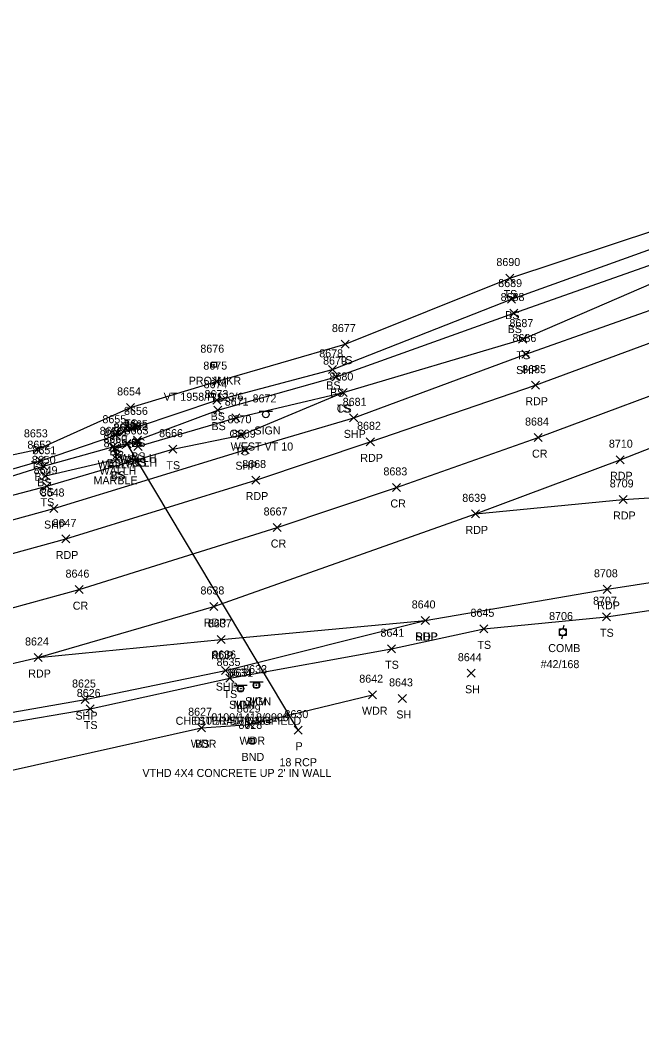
# Model space of a CAD drawing. Extents: x 1611797 to 1633212, y 298978 to 305475.
# Drawn here: x 1627977.5 to 1628132.7, y 304176.5 to 304429.1 of the extents above; entities that cross this region are included whole.
import ezdxf

# ---------------------------------------------------------------- set-up
doc = ezdxf.new("R2010")
doc.units = 0
for name, color, linetype in [('D_A', 7, 'Continuous'), ('D_C', 7, 'Continuous'), ('D_I', 7, 'Continuous'), ('D_TIC', 7, 'Continuous'), ('DCP', 7, 'Continuous'), ('DHW', 7, 'Continuous'), ('L_A', 7, 'Continuous'), ('L_I', 7, 'Continuous'), ('L_TIC', 7, 'Continuous'), ('LAWA', 7, 'Continuous'), ('LELB', 7, 'Continuous'), ('M_A', 7, 'Continuous'), ('M_C', 7, 'Continuous'), ('M_I', 7, 'Continuous'), ('MHBP', 7, 'Continuous'), ('P_A', 7, 'Continuous'), ('P_I', 7, 'Continuous'), ('P_TIC', 7, 'Continuous'), ('PET', 7, 'Continuous'), ('PRC', 7, 'Continuous'), ('PSP', 7, 'Continuous'), ('S_A', 7, 'Continuous'), ('S_C', 7, 'Continuous'), ('S_I', 7, 'Continuous'), ('SRM', 7, 'Continuous'), ('SSGN', 7, 'Continuous'), ('U_A', 7, 'Continuous'), ('U_C', 7, 'Continuous'), ('U_I', 7, 'Continuous'), ('UP', 7, 'Continuous')]:
    doc.layers.add(name, color=color, linetype=linetype)

msp = doc.modelspace()

# ---------------------------------------------------------------- linework, layer by layer
at = {"layer": 'D_TIC'}
for points in [[(1628005.7, 304322.86), (1628007.7, 304324.86)], [(1628007.7, 304322.86), (1628005.7, 304324.86)], [(1628000.23, 304321.28), (1628002.23, 304323.28)], [(1628002.23, 304321.28), (1628000.23, 304323.28)], [(1628003.16, 304322.38), (1628005.16, 304324.38)], [(1628005.16, 304322.38), (1628003.16, 304324.38)], [(1628005.89, 304321.73), (1628007.89, 304323.73)], [(1628007.89, 304321.73), (1628005.89, 304323.73)], [(1628000.68, 304319.68), (1628002.68, 304321.68)], [(1628002.68, 304319.68), (1628000.68, 304321.68)], [(1628045.85, 304250.96), (1628047.85, 304252.96)], [(1628047.85, 304250.96), (1628045.85, 304252.96)]]:
    msp.add_lwpolyline(points, dxfattribs=at)
at = {"layer": 'DCP'}
msp.add_lwpolyline([(1628046.85, 304251.96), (1628004.16, 304323.38)], dxfattribs=at)
at = {"layer": 'DHW'}
msp.add_lwpolyline([(1628001.68, 304320.68), (1628001.23, 304322.28), (1628006.7, 304323.86), (1628006.89, 304322.73)], dxfattribs=at)
at = {"layer": 'L_TIC'}
for points in [[(1628098.75, 304363.74), (1628100.75, 304365.74)], [(1628100.75, 304363.74), (1628098.75, 304365.74)], [(1628099.13, 304358.49), (1628101.13, 304360.49)], [(1628101.13, 304358.49), (1628099.13, 304360.49)], [(1628099.73, 304355.02), (1628101.73, 304357.02)], [(1628101.73, 304355.02), (1628099.73, 304357.02)], [(1628101.92, 304348.5), (1628103.92, 304350.5)], [(1628103.92, 304348.5), (1628101.92, 304350.5)], [(1628057.6, 304347.27), (1628059.6, 304349.27)], [(1628059.6, 304347.27), (1628057.6, 304349.27)], [(1628054.44, 304340.97), (1628056.44, 304342.97)], [(1628056.44, 304340.97), (1628054.44, 304342.97)], [(1628055.4, 304339.14), (1628057.4, 304341.14)], [(1628057.4, 304339.14), (1628055.4, 304341.14)], [(1628025.5, 304337.9), (1628027.5, 304339.9)], [(1628027.5, 304337.9), (1628025.5, 304339.9)], [(1628025.58, 304333.26), (1628027.58, 304335.26)], [(1628027.58, 304333.26), (1628025.58, 304335.26)], [(1628057.08, 304335.19), (1628059.08, 304337.19)], [(1628059.08, 304335.19), (1628057.08, 304337.19)], [(1628057.08, 304335.19), (1628059.08, 304337.19)], [(1628059.08, 304335.19), (1628057.08, 304337.19)], [(1628003.99, 304331.46), (1628005.99, 304333.46)], [(1628005.99, 304331.46), (1628003.99, 304333.46)], [(1628025.79, 304330.8), (1628027.79, 304332.8)], [(1628027.79, 304330.8), (1628025.79, 304332.8)], [(1628030.28, 304328.91), (1628032.28, 304330.91)], [(1628032.28, 304328.91), (1628030.28, 304330.91)], [(1628005.76, 304326.6), (1628007.76, 304328.6)], [(1628007.76, 304326.6), (1628005.76, 304328.6)], [(1628000.32, 304324.53), (1628002.32, 304326.53)], [(1628002.32, 304324.53), (1628000.32, 304326.53)], [(1628005.75, 304323.26), (1628007.75, 304325.26)], [(1628007.75, 304323.26), (1628005.75, 304325.26)], [(1628005.75, 304323.26), (1628007.75, 304325.26)], [(1628007.75, 304323.26), (1628005.75, 304325.26)], [(1628031.64, 304324.52), (1628033.64, 304326.52)], [(1628033.64, 304324.52), (1628031.64, 304326.52)], [(1627980.71, 304321), (1627982.71, 304323)], [(1627982.71, 304321), (1627980.71, 304323)], [(1627999.64, 304321.62), (1628001.64, 304323.62)], [(1628001.64, 304321.62), (1627999.64, 304323.62)], [(1627999.64, 304321.62), (1628001.64, 304323.62)], [(1628001.64, 304321.62), (1627999.64, 304323.62)], [(1628003.09, 304322.49), (1628005.09, 304324.49)], [(1628005.09, 304322.49), (1628003.09, 304324.49)], [(1628005.89, 304321.73), (1628007.89, 304323.73)], [(1628007.89, 304321.73), (1628005.89, 304323.73)], [(1628005.89, 304321.73), (1628007.89, 304323.73)], [(1628007.89, 304321.73), (1628005.89, 304323.73)], [(1628014.57, 304321.05), (1628016.57, 304323.05)], [(1628016.57, 304321.05), (1628014.57, 304323.05)], [(1627981.59, 304318.17), (1627983.59, 304320.17)], [(1627983.59, 304318.17), (1627981.59, 304320.17)], [(1628000.63, 304318.54), (1628002.63, 304320.54)], [(1628002.63, 304318.54), (1628000.63, 304320.54)], [(1628000.63, 304318.54), (1628002.63, 304320.54)], [(1628002.63, 304318.54), (1628000.63, 304320.54)], [(1627982.28, 304316.8), (1627984.28, 304318.8)], [(1627984.28, 304316.8), (1627982.28, 304318.8)], [(1627982.78, 304314.39), (1627984.78, 304316.39)], [(1627984.78, 304314.39), (1627982.78, 304316.39)], [(1627983.15, 304311.81), (1627985.15, 304313.81)], [(1627985.15, 304311.81), (1627983.15, 304313.81)], [(1628122.82, 304279.25), (1628124.82, 304281.25)], [(1628124.82, 304279.25), (1628122.82, 304281.25)], [(1628092.21, 304276.24), (1628094.21, 304278.24)], [(1628094.21, 304276.24), (1628092.21, 304278.24)], [(1628069.17, 304271.27), (1628071.17, 304273.27)], [(1628071.17, 304271.27), (1628069.17, 304273.27)], [(1628089.04, 304265.16), (1628091.04, 304267.16)], [(1628091.04, 304265.16), (1628089.04, 304267.16)], [(1628028.82, 304263.96), (1628030.82, 304265.96)], [(1628030.82, 304263.96), (1628028.82, 304265.96)], [(1628064.44, 304259.8), (1628066.44, 304261.8)], [(1628066.44, 304259.8), (1628064.44, 304261.8)], [(1628071.88, 304258.87), (1628073.88, 304260.87)], [(1628073.88, 304258.87), (1628071.88, 304260.87)], [(1627993.96, 304256.24), (1627995.96, 304258.24)], [(1627995.96, 304256.24), (1627993.96, 304258.24)], [(1628033.85, 304252.35), (1628035.85, 304254.35)], [(1628035.85, 304252.35), (1628033.85, 304254.35)], [(1628021.72, 304251.55), (1628023.72, 304253.55)], [(1628023.72, 304251.55), (1628021.72, 304253.55)], [(1628021.72, 304251.55), (1628023.72, 304253.55)], [(1628023.72, 304251.55), (1628021.72, 304253.55)]]:
    msp.add_lwpolyline(points, dxfattribs=at)
at = {"layer": 'LAWA'}
msp.add_lwpolyline([(1628022.72, 304252.55), (1628034.85, 304253.35), (1628065.44, 304260.8)], dxfattribs=at)
at = {"layer": 'LELB'}
for points in [[(1627877.42, 304292.14), (1627878.12, 304298.49), (1627902.04, 304303.22), (1627948.68, 304314.99), (1627981.71, 304322), (1628004.99, 304332.46), (1628026.5, 304338.9), (1628058.6, 304348.27), (1628099.75, 304364.74), (1628136.93, 304377.05), (1628169.88, 304390.14), (1628191.48, 304400.11), (1628229.57, 304417.26), (1628243.6, 304423.54)], [(1627878.22, 304288.02), (1627879.88, 304285.51), (1627905.6, 304291.96), (1627949.91, 304303.86), (1627984.15, 304312.81), (1628015.57, 304322.05), (1628032.64, 304325.52), (1628058.08, 304336.19), (1628102.92, 304349.5), (1628141.24, 304366.03), (1628174.84, 304377.47), (1628197.86, 304386.1), (1628236.26, 304401.75), (1628250.12, 304408.51), (1628251.26, 304415.69), (1628250.2, 304424.38), (1628243.6, 304423.54)], [(1627880.26, 304295.08), (1627878.68, 304290.78), (1627879.29, 304288.56), (1627905.01, 304294.93), (1627949.21, 304307.19), (1627983.28, 304317.8), (1628000.64, 304322.62), (1628004.09, 304323.49), (1628006.75, 304324.26), (1628026.79, 304331.8), (1628056.4, 304340.14), (1628100.73, 304356.02), (1628139.8, 304369.83), (1628172.83, 304383.09), (1628194.97, 304392.78), (1628233.66, 304408.48), (1628245.16, 304414.19), (1628250.5, 304418.42), (1628248.08, 304418.37)], [(1627878.68, 304290.78), (1627904.3, 304298.29), (1627948.96, 304309.39), (1627982.59, 304319.17), (1628001.32, 304325.53), (1628006.76, 304327.6), (1628026.58, 304334.26), (1628055.44, 304341.97), (1628100.13, 304359.49), (1628138.3, 304373.24), (1628171.82, 304386.28), (1628193.49, 304396.1), (1628232.65, 304411.43), (1628248.08, 304418.37)], [(1628006.89, 304322.73), (1628031.28, 304329.91), (1628058.08, 304336.19)], [(1628000.64, 304322.62), (1628001.63, 304319.54)], [(1628006.89, 304322.73), (1628006.75, 304324.26)], [(1627983.78, 304315.39), (1628001.63, 304319.54)], [(1627861.41, 304216.51), (1627862.27, 304227.46), (1627868.26, 304234.09), (1627889.03, 304237.87), (1627915.19, 304243.17), (1627972.54, 304253.43), (1627994.96, 304257.24), (1628029.82, 304264.96), (1628070.17, 304272.27), (1628093.21, 304277.24), (1628123.82, 304280.25), (1628189, 304289.96)], [(1627864.46, 304222.62), (1627867.12, 304224.03), (1627888.08, 304231.37), (1627918.19, 304239.83), (1627973.94, 304241.61), (1628022.72, 304252.55)]]:
    msp.add_lwpolyline(points, dxfattribs=at)
at = {"layer": 'MHBP'}
msp.add_lwpolyline([(1628034.64, 304249.9), (1628035.89, 304249.9), (1628035.89, 304248.65), (1628034.64, 304248.65)], close=True, dxfattribs=at)
msp.add_circle((1628035.27, 304249.28), 0.0833, dxfattribs=at)
at = {"layer": 'P_TIC'}
for points in [[(1628102.74, 304344.79), (1628104.74, 304346.79)], [(1628104.74, 304344.79), (1628102.74, 304346.79)], [(1628105.09, 304337.02), (1628107.09, 304339.02)], [(1628107.09, 304337.02), (1628105.09, 304339.02)], [(1628059.73, 304328.87), (1628061.73, 304330.87)], [(1628061.73, 304328.87), (1628059.73, 304330.87)], [(1628063.89, 304322.89), (1628065.89, 304324.89)], [(1628065.89, 304322.89), (1628063.89, 304324.89)], [(1628105.81, 304323.94), (1628107.81, 304325.94)], [(1628107.81, 304323.94), (1628105.81, 304325.94)], [(1628032.67, 304320.93), (1628034.67, 304322.93)], [(1628034.67, 304320.93), (1628032.67, 304322.93)], [(1628126.23, 304318.42), (1628128.23, 304320.42)], [(1628128.23, 304318.42), (1628126.23, 304320.42)], [(1628035.27, 304313.36), (1628037.27, 304315.36)], [(1628037.27, 304313.36), (1628035.27, 304315.36)], [(1628070.46, 304311.51), (1628072.46, 304313.51)], [(1628072.46, 304311.51), (1628070.46, 304313.51)], [(1628127, 304308.51), (1628129, 304310.51)], [(1628129, 304308.51), (1628127, 304310.51)], [(1627984.89, 304306.24), (1627986.89, 304308.24)], [(1627986.89, 304306.24), (1627984.89, 304308.24)], [(1628090.15, 304304.91), (1628092.15, 304306.91)], [(1628092.15, 304304.91), (1628090.15, 304306.91)], [(1628090.15, 304304.91), (1628092.15, 304306.91)], [(1628092.15, 304304.91), (1628090.15, 304306.91)], [(1628040.6, 304301.51), (1628042.6, 304303.51)], [(1628042.6, 304301.51), (1628040.6, 304303.51)], [(1627987.87, 304298.65), (1627989.87, 304300.65)], [(1627989.87, 304298.65), (1627987.87, 304300.65)], [(1627991.17, 304286.01), (1627993.17, 304288.01)], [(1627993.17, 304286.01), (1627991.17, 304288.01)], [(1628123.05, 304286.09), (1628125.05, 304288.09)], [(1628125.05, 304286.09), (1628123.05, 304288.09)], [(1628024.8, 304281.81), (1628026.8, 304283.81)], [(1628026.8, 304281.81), (1628024.8, 304283.81)], [(1628077.62, 304278.32), (1628079.62, 304280.32)], [(1628079.62, 304278.32), (1628077.62, 304280.32)], [(1628077.62, 304278.32), (1628079.62, 304280.32)], [(1628079.62, 304278.32), (1628077.62, 304280.32)], [(1628026.65, 304273.59), (1628028.65, 304275.59)], [(1628028.65, 304273.59), (1628026.65, 304275.59)], [(1627981, 304269.08), (1627983, 304271.08)], [(1627983, 304269.08), (1627981, 304271.08)], [(1627981, 304269.08), (1627983, 304271.08)], [(1627983, 304269.08), (1627981, 304271.08)], [(1628027.77, 304265.82), (1628029.77, 304267.82)], [(1628029.77, 304265.82), (1628027.77, 304267.82)], [(1627992.74, 304258.59), (1627994.74, 304260.59)], [(1627994.74, 304258.59), (1627992.74, 304260.59)]]:
    msp.add_lwpolyline(points, dxfattribs=at)
at = {"layer": 'PET'}
for points in [[(1627804.93, 304257.83), (1627871.73, 304271.16), (1627912.59, 304279.87), (1627952.18, 304289.63), (1627988.87, 304299.65), (1628036.27, 304314.36), (1628064.89, 304323.89), (1628106.09, 304338.02), (1628146.89, 304353.04), (1628178.88, 304365.72), (1628203.24, 304376.2), (1628239.35, 304395.63), (1628307.27, 304422.84), (1628351.46, 304445.9), (1628391.91, 304468.24), (1628442.08, 304497.28), (1628474.72, 304517.21), (1628486.15, 304524.53), (1628539.34, 304558.37), (1628672.08, 304644.96)], [(1627810.3, 304233.75), (1627865.14, 304244.67), (1627887.51, 304249.2), (1627919.75, 304256.3), (1627968.24, 304266.92), (1627982, 304270.08), (1628025.8, 304282.81), (1628091.15, 304305.91), (1628127.23, 304319.42), (1628172.26, 304336.99), (1628186.4, 304342.83), (1628224.85, 304358.53), (1628263.27, 304375.45), (1628301.66, 304393.36), (1628314.71, 304398.73), (1628435.17, 304464.05), (1628474.08, 304488.85), (1628500.64, 304505.36), (1628549.92, 304536.59), (1628643.11, 304597.45)], [(1628091.15, 304305.91), (1628128, 304309.51), (1628148.89, 304310.86), (1628182.55, 304313.31), (1628243.02, 304322.33), (1628286.89, 304329.59), (1628334.88, 304337.13), (1628358.67, 304340.75), (1628369.91, 304350.06), (1628380.04, 304358.69)], [(1627982, 304270.08), (1628027.65, 304274.59), (1628078.62, 304279.32), (1628124.05, 304287.09), (1628186.91, 304296.82), (1628222.7, 304301.96), (1628246.95, 304304.87), (1628262.66, 304307.51), (1628290.41, 304312.26), (1628340.56, 304319.95), (1628375.05, 304325.33), (1628408.7, 304331.21), (1628463.4, 304340.12)]]:
    msp.add_lwpolyline(points, dxfattribs=at)
at = {"layer": 'PRC'}
msp.add_lwpolyline([(1627805.83, 304244.92), (1627874.04, 304257.97), (1627915.41, 304267.12), (1627953.91, 304276.61), (1627992.17, 304287.01), (1628041.6, 304302.51), (1628071.46, 304312.51), (1628106.81, 304324.94), (1628151.5, 304341.64), (1628182.35, 304353.91), (1628207.78, 304363.99), (1628245.68, 304380.37), (1628274.85, 304393.46), (1628311.84, 304411.21), (1628357.26, 304434.55), (1628397.17, 304456.52), (1628447.84, 304486.53), (1628480.37, 304506.37), (1628493.94, 304514.67), (1628544.35, 304546.87), (1628636.51, 304607.63)], dxfattribs=at)
at = {"layer": 'PSP'}
for points in [[(1627804.39, 304265.42), (1627852.07, 304273.99), (1627870.38, 304278.52), (1627907.16, 304286.52), (1627951.04, 304297.7), (1627985.89, 304307.24), (1628033.67, 304321.93), (1628060.73, 304329.87), (1628103.74, 304345.79), (1628144.19, 304360.06), (1628176.01, 304373.38), (1628199.82, 304383.32), (1628237.63, 304399.76), (1628252.83, 304406.07), (1628285.85, 304422.19), (1628303.97, 304430.64), (1628347.35, 304452.9), (1628388.22, 304474.79), (1628437.92, 304504.47), (1628470.55, 304523.84), (1628481.56, 304530.46), (1628534.86, 304565.19), (1628598, 304608.08), (1628616.57, 304620.02)], [(1627478.46, 304176.47), (1627553.74, 304183.53), (1627587.55, 304188.9), (1627632.22, 304195.98), (1627692.73, 304205.95), (1627733.25, 304212.06), (1627773.66, 304219.04), (1627812.69, 304226.02), (1627836.67, 304229.89), (1627862.31, 304234.47), (1627868.47, 304235.99), (1627889.12, 304240.45), (1627921.13, 304246.03), (1627972.26, 304255.87), (1627993.74, 304259.59), (1628028.77, 304266.82), (1628078.62, 304279.32)]]:
    msp.add_lwpolyline(points, dxfattribs=at)
at = {"layer": 'SRM'}
for points in [[(1628025.2, 304343.75), (1628026.45, 304343.75), (1628026.45, 304342.5), (1628025.2, 304342.5)], [(1628031.93, 304262.94), (1628033.18, 304262.94), (1628033.18, 304261.69), (1628031.93, 304261.69)], [(1628035.82, 304263.8), (1628037.07, 304263.8), (1628037.07, 304262.55), (1628035.82, 304262.55)]]:
    msp.add_lwpolyline(points, close=True, dxfattribs=at)
for centre in [(1628025.82, 304343.13), (1628032.55, 304262.32), (1628036.45, 304263.17)]:
    msp.add_circle(centre, 0.0833, dxfattribs=at)
at = {"layer": 'SSGN'}
for p, q in [((1628037.17, 304331.57), (1628040.5, 304331.57)), ((1628038.82, 304330.74), (1628038.82, 304330.74)), ((1628030.83, 304263.14), (1628034.16, 304263.14)), ((1628032.48, 304262.31), (1628032.48, 304262.31)), ((1628034.82, 304264.03), (1628038.15, 304264.03)), ((1628036.46, 304263.19), (1628036.46, 304263.19))]:
    msp.add_line(p, q, dxfattribs=at)
for centre in [(1628038.82, 304330.74), (1628032.48, 304262.31), (1628036.46, 304263.19)]:
    msp.add_circle(centre, 0.833, dxfattribs=at)
at = {"layer": 'UP'}
for p, q in [((1628112.08, 304275.59), (1628112.08, 304277.26)), ((1628112.08, 304277.26), (1628113.74, 304277.26)), ((1628113.16, 304278.09), (1628112.91, 304277.26)), ((1628113.74, 304277.26), (1628113.74, 304275.59)), ((1628113.74, 304275.59), (1628112.08, 304275.59)), ((1628112.66, 304274.76), (1628112.91, 304275.59)), ((1628112.91, 304276.43), (1628112.91, 304276.43))]:
    msp.add_line(p, q, dxfattribs=at)
msp.add_circle((1628112.91, 304276.43), 0.833, dxfattribs=at)

# ---------------------------------------------------------------- texts
at = {"layer": 'D_A'}
for s, p in [('WALLH', (1628002.29, 304318.86)), ('P', (1628003.54, 304318.38)), ('WALLH', (1627996.82, 304317.28)), ('WALLH', (1627997.27, 304315.68)), ('WALLH', (1628002.48, 304317.73)), ('P', (1628046.22, 304246.96))]:
    msp.add_text(s, height=2, dxfattribs=at).set_placement(p)
at = {"layer": 'D_C'}
for s, p in [('MARBLE', (1627995.78, 304313.28)), ('18 RCP', (1628042.21, 304242.96))]:
    msp.add_text(s, height=2, dxfattribs=at).set_placement(p)
at = {"layer": 'D_I'}
for s, p in [('8657', (1628000.86, 304326.38)), ('8662', (1628003.35, 304326.86)), ('8663', (1628003.54, 304325.73)), ('8660', (1627998.24, 304323.68)), ('8661', (1627998.44, 304325.28)), ('8630', (1628043.45, 304254.96))]:
    msp.add_text(s, height=2, dxfattribs=at).set_placement(p)
at = {"layer": 'L_A'}
for s, p in [('TS', (1628098.16, 304359.74)), ('BS', (1628098.57, 304354.49)), ('BS', (1628099.17, 304351.02)), ('TS', (1628057.01, 304343.27)), ('TS', (1628101.33, 304344.5)), ('BS', (1628053.88, 304336.97)), ('TS', (1628024.91, 304333.9)), ('BS', (1628054.84, 304335.14)), ('TS', (1628056.49, 304331.19)), ('CS', (1628056.52, 304331.19)), ('BS', (1628025.02, 304329.26)), ('TS', (1628003.4, 304327.46)), ('BS', (1628025.23, 304326.8)), ('CS', (1628029.72, 304324.91)), ('BS', (1627999.76, 304320.53)), ('BS', (1628005.2, 304322.6)), ('TS', (1628031.05, 304320.52)), ('BS', (1628002.53, 304318.49)), ('BS', (1628005.19, 304319.26)), ('BS', (1628005.19, 304319.26)), ('TS', (1627980.12, 304317)), ('BS', (1627999.08, 304317.62)), ('BS', (1627999.08, 304317.62)), ('CS', (1628005.33, 304317.73)), ('BS', (1628005.33, 304317.73)), ('TS', (1628013.98, 304317.05)), ('BS', (1627981.03, 304314.17)), ('BS', (1627981.72, 304312.8)), ('CS', (1628000.07, 304314.54)), ('BS', (1628000.07, 304314.54)), ('CS', (1627982.22, 304310.39)), ('TS', (1627982.56, 304307.81)), ('TS', (1628122.23, 304275.25)), ('TS', (1628091.62, 304272.24)), ('TS', (1628068.58, 304267.27)), ('TS', (1628028.23, 304259.96)), ('SH', (1628088.53, 304261.16)), ('WDR', (1628062.8, 304255.8)), ('SH', (1628071.37, 304254.87)), ('TS', (1627993.37, 304252.24)), ('WDR', (1628020.08, 304247.55)), ('BS', (1628021.16, 304247.55)), ('WDR', (1628032.22, 304248.35))]:
    msp.add_text(s, height=2, dxfattribs=at).set_placement(p)
at = {"layer": 'L_I'}
for s, p in [('8690', (1628096.36, 304367.74)), ('8689', (1628096.82, 304362.49)), ('8688', (1628097.42, 304359.02)), ('8677', (1628055.3, 304351.27)), ('8687', (1628099.62, 304352.5)), ('8678', (1628052.14, 304344.97)), ('8679', (1628053.09, 304343.14)), ('8675', (1628023.2, 304341.9)), ('8680', (1628054.69, 304339.19)), ('8680', (1628054.69, 304339.19)), ('8654', (1628001.68, 304335.46)), ('8674', (1628023.27, 304337.26)), ('8673', (1628023.49, 304334.8)), ('8671', (1628028.54, 304332.91)), ('8656', (1628003.4, 304330.6)), ('8655', (1627998.01, 304328.53)), ('8670', (1628029.25, 304328.52)), ('8658', (1627997.33, 304325.62)), ('8658', (1627997.33, 304325.62)), ('8664', (1628000.74, 304326.49)), ('8665', (1628003.39, 304327.26)), ('8665', (1628003.39, 304327.26)), ('8663', (1628003.54, 304325.73)), ('8663', (1628003.54, 304325.73)), ('8653', (1627978.41, 304325)), ('8666', (1628012.16, 304325.05)), ('8652', (1627979.28, 304322.17)), ('8651', (1627980.54, 304320.8)), ('8659', (1627998.31, 304322.54)), ('8659', (1627998.31, 304322.54)), ('8650', (1627980.38, 304318.39)), ('8649', (1627980.84, 304315.81)), ('8707', (1628120.49, 304283.25)), ('8645', (1628089.9, 304280.24)), ('8641', (1628067.43, 304275.27)), ('8635', (1628026.51, 304267.96)), ('8644', (1628086.74, 304269.16)), ('8642', (1628062.13, 304263.8)), ('8643', (1628069.57, 304262.87)), ('8626', (1627991.6, 304260.24)), ('8627', (1628019.41, 304255.55)), ('8627', (1628019.41, 304255.55)), ('8629', (1628031.54, 304256.35))]:
    msp.add_text(s, height=2, dxfattribs=at).set_placement(p)
at = {"layer": 'M_A'}
msp.add_text('BND', height=2, dxfattribs=at).set_placement((1628032.75, 304244.28))
at = {"layer": 'M_C'}
msp.add_text("VTHD 4X4 CONCRETE UP 2' IN WALL", height=2, dxfattribs=at).set_placement((1628007.99, 304240.28))
at = {"layer": 'M_I'}
msp.add_text('8628', height=2, dxfattribs=at).set_placement((1628031.96, 304252.28))
at = {"layer": 'P_A'}
for s, p in [('SHP', (1628101.28, 304340.79)), ('RDP', (1628103.58, 304333.02)), ('SHP', (1628058.26, 304324.87)), ('RDP', (1628062.38, 304318.89)), ('CR', (1628105.25, 304319.94)), ('SHP', (1628031.21, 304316.93)), ('RDP', (1628124.72, 304314.42)), ('RDP', (1628033.76, 304309.36)), ('CR', (1628069.9, 304307.51)), ('RDP', (1628125.49, 304304.51)), ('SHP', (1627983.43, 304302.24)), ('RDP', (1628088.64, 304300.91)), ('RDP', (1628088.64, 304300.91)), ('CR', (1628040.04, 304297.51)), ('RDP', (1627986.36, 304294.65)), ('CR', (1627990.6, 304282.01)), ('RDP', (1628121.54, 304282.09)), ('RDP', (1628023.29, 304277.81)), ('SHP', (1628076.15, 304274.32)), ('RDP', (1628076.11, 304274.32)), ('RDP', (1628025.14, 304269.59)), ('RDP', (1627979.49, 304265.08)), ('RDP', (1627979.49, 304265.08)), ('SHP', (1628026.31, 304261.82)), ('SHP', (1627991.28, 304254.59))]:
    msp.add_text(s, height=2, dxfattribs=at).set_placement(p)
at = {"layer": 'P_I'}
for s, p in [('8686', (1628100.38, 304348.79)), ('8685', (1628102.79, 304341.02)), ('8681', (1628057.99, 304332.87)), ('8684', (1628103.51, 304327.94)), ('8682', (1628061.58, 304326.89)), ('8669', (1628030.31, 304324.93)), ('8710', (1628124.45, 304322.42)), ('8668', (1628032.91, 304317.36)), ('8683', (1628068.16, 304315.51)), ('8648', (1627982.59, 304310.24)), ('8709', (1628124.66, 304312.51)), ('8639', (1628087.84, 304308.91)), ('8639', (1628087.84, 304308.91)), ('8667', (1628038.25, 304305.51)), ('8647', (1627985.56, 304302.65)), ('8646', (1627988.8, 304290.01)), ('8708', (1628120.71, 304290.09)), ('8638', (1628022.49, 304285.81)), ('8640', (1628075.22, 304282.32)), ('8640', (1628075.22, 304282.32)), ('8637', (1628024.34, 304277.59)), ('8624', (1627978.69, 304273.08)), ('8624', (1627978.69, 304273.08)), ('8636', (1628025.41, 304269.82)), ('8625', (1627990.43, 304262.59))]:
    msp.add_text(s, height=2, dxfattribs=at).set_placement(p)
at = {"layer": 'S_A'}
for s, p in [('PROJMKR', (1628019.55, 304338.13)), ('SIGN', (1628035.95, 304325.72)), ('SIGN', (1628029.61, 304257.29)), ('MM', (1628030.74, 304257.32)), ('SIGN', (1628033.6, 304258.17)), ('MM', (1628034.63, 304258.17))]:
    msp.add_text(s, height=2, dxfattribs=at).set_placement(p)
at = {"layer": 'S_C'}
for s, p in [('VT 1958/F/123/6', (1628013.3, 304334.13)), ('WEST VT 10', (1628030.02, 304321.72)), ('CHESTER/SPRINGFIELD', (1628016.28, 304253.29)), ('0100/1407/0354', (1628020.9, 304253.32)), ('0100/1418/0000', (1628025.19, 304254.17))]:
    msp.add_text(s, height=2, dxfattribs=at).set_placement(p)
at = {"layer": 'S_I'}
for s, p in [('8676', (1628022.46, 304346.13)), ('8672', (1628035.49, 304333.72)), ('8634', (1628029.25, 304265.32)), ('8631', (1628029.72, 304265.29)), ('8632', (1628033.14, 304266.17)), ('8633', (1628033.14, 304266.17))]:
    msp.add_text(s, height=2, dxfattribs=at).set_placement(p)
at = {"layer": 'U_A'}
msp.add_text('COMB', height=2, dxfattribs=at).set_placement((1628109.3, 304271.43))
at = {"layer": 'U_C'}
msp.add_text('#42/168', height=2, dxfattribs=at).set_placement((1628107.4, 304267.43))
at = {"layer": 'U_I'}
msp.add_text('8706', height=2, dxfattribs=at).set_placement((1628109.52, 304279.43))

doc.saveas('drawing.dxf')
